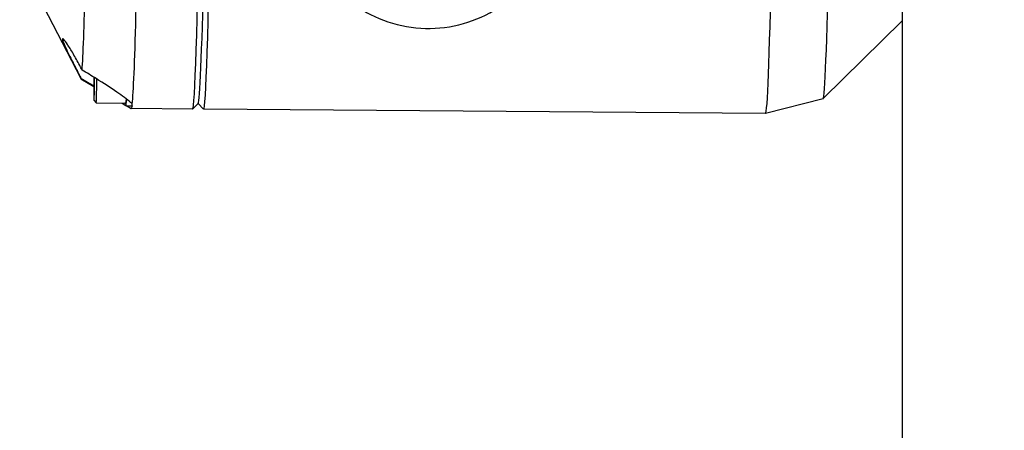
# Model space of a CAD drawing. Header units: inches. Extents: x 36 to 1719, y -84 to 1122.
# Tile 469 of 558: x 645.32 to 648.83, y 807.08 to 808.54. Entities that reach past the tile are written whole.
import ezdxf

# ---------------------------------------------------------------- set-up
doc = ezdxf.new("R2010")
doc.units = ezdxf.units.IN
doc.header["$LTSCALE"] = 48
doc.header["$MEASUREMENT"] = 0
doc.layers.add('Dimension (ANSI)', color=7, linetype='Continuous', lineweight=25)
doc.layers.add('Visible (ANSI)', color=7, linetype='Continuous', lineweight=30)
doc.styles.add('Note Text (ANSI)', font='tahoma.ttf')
doc.dimstyles.new('Architectural (ANSI)', dxfattribs={"dimscale": 48, "dimtxt": 0.125, "dimasz": 0.098425, "dimexe": 0.125, "dimexo": 0.0625, "dimgap": 0.031496, "dimtad": 0, "dimtih": 1, "dimtoh": 1, "dimdec": 4, "dimrnd": 1e-08, "dimzin": 3, "dimdsep": 46, "dimlunit": 4, "dimtxsty": 'Note Text (ANSI)', "dimcen": 0.09, "dimdle": 0.393701, "dimclrd": 256, "dimclre": 256, "dimclrt": 256, "dimadec": 0, "dimazin": 3, "dimtfac": 0.96, "dimtofl": 0, "dimtmove": 0, "dimatfit": 3, "dimfxl": 1, "dimfrac": 2, "dimtolj": 1, "dimtzin": 12, "dimlwd": -1, "dimlwe": -1, "dimarcsym": 0})

# ---------------------------------------------------------------- blocks, each defined once
blk = doc.blocks.new('*D22')
at = {"layer": 'Defpoints', "color": 0, "transparency": 16777216}
for p in [(690.0142, 1004.0529), (597.7408, 757.4914), (727.9177, 757.4914)]:
    blk.add_point(p, dxfattribs=at)
at = {"layer": 'Dimension (ANSI)', "transparency": 16777216}
for p, q in [((687.0142, 1004.0529), (591.7408, 1004.0529)), ((597.7408, 999.3285), (597.7408, 903.5717)), ((597.7408, 762.2158), (597.7408, 892.9726)), ((724.9177, 757.4914), (591.7408, 757.4914))]:
    blk.add_line(p, q, dxfattribs=at)
for points in [[(596.9534, 999.3285), (598.5282, 999.3285), (597.7408, 1004.0529)], [(596.9534, 762.2158), (598.5282, 762.2158), (597.7408, 757.4914)]]:
    blk.add_solid(points, dxfattribs=at)
at = {"layer": 'Dimension (ANSI)', "transparency": 16777216, "insert": (577.7824, 902.0599), "char_height": 6, "attachment_point": 1, "style": 'Note Text (ANSI)'}
blk.add_mtext('\\A1;20\'-6 9/16"', dxfattribs=at)

msp = doc.modelspace()

# ---------------------------------------------------------------- linework, layer by layer
at = {"layer": 'Visible (ANSI)'}
for p, q in [((648.46921, 809.9914), (648.46921, 806.9914)), ((645.38464, 808.63165), (645.53958, 808.33169)), ((648.46921, 808.53772), (648.18733, 808.26028)), ((645.53997, 808.3312), (645.58652, 808.30382)), ((645.58838, 808.29973), (645.58888, 808.33529)), ((645.58731, 808.28754), (645.58827, 808.29535)), ((648.1871, 808.26014), (647.98197, 808.20693)), ((645.58733, 808.25315), (645.59514, 808.24521)), ((645.59516, 808.2452), (645.69751, 808.24438)), ((645.68742, 808.24446), (645.70108, 808.23643)), ((645.70137, 808.23451), (645.72302, 808.23433)), ((645.70439, 808.23448), (645.72019, 808.22519)), ((645.93885, 808.22337), (645.72037, 808.22513)), ((645.95901, 808.24305), (645.93917, 808.22353)), ((645.95869, 808.24274), (645.97789, 808.22322)), ((647.98188, 808.20692), (645.97821, 808.22306))]:
    msp.add_line(p, q, dxfattribs=at)
for centre, major_axis, start_param, end_param in [((645.95151, 809.79616), (-0.01266, -1.57278), 0, 3.1415927), ((645.9712, 809.796), (0.01251, 1.5531), 3.1558511, 6.2689268), ((645.9712, 809.796), (-0.01251, -1.5531), 0.0142585, 3.1273342), ((645.99088, 809.79584), (0.01266, 1.57278), 3.1273342, 6.2974438), ((645.73304, 809.79792), (-0.01266, -1.57278), 0.1441674, 2.1982673), ((645.55196, 809.79937), (-0.01182, -1.46823), 0.2057664, 2.1366683), ((647.99455, 809.77971), (-0.01266, -1.57278), 0, 1.7059181), ((648.19924, 809.77806), (-0.01222, -1.51793), 0.0038204, 1.7119251), ((645.58816, 808.35353), (-0.00081, -0.10039), 4.8809745, 7.6680425), ((645.59603, 808.35347), (-0.00087, -0.10826), 6.2689268, 7.6357358), ((645.70232, 808.35261), (-0.00095, -0.11811), 5.8385751, 6.9364008), ((645.73304, 809.79792), (-0.01266, -1.57278), 6.2749534, 6.3870575), ((645.72397, 808.35244), (-0.00097, -0.12007), 6.1018655, 6.1401595), ((645.73304, 809.79792), (-0.01266, -1.57278), 0.1038722, 0.1083293), ((645.72397, 808.35244), (-0.00095, -0.11811), 0, 0.3501452), ((645.73304, 809.79792), (-0.01266, -1.57278), 0.1382067, 0.1441674)]:
    msp.add_ellipse(centre, major_axis=major_axis, ratio=0.0142565, start_param=start_param, end_param=end_param, dxfattribs=at)
for points, knots in [([(646.3542, 808.89396), (646.35528, 808.852), (646.36368, 808.81024), (646.39424, 808.73129), (646.41643, 808.69412), (646.47236, 808.62808), (646.50613, 808.59924), (646.58187, 808.55281), (646.62385, 808.53525), (646.71177, 808.51322), (646.7577, 808.50878), (646.84883, 808.51347), (646.89402, 808.52261), (646.97906, 808.55358), (647.01889, 808.57539), (647.08912, 808.62948), (647.11953, 808.66174), (647.16778, 808.73338), (647.18566, 808.77275), (647.20513, 808.84712), (647.20914, 808.88158), (647.20825, 808.91591)], [0.0366336, 0.0366336, 0.0366336, 0.0366336, 0.3550831, 0.3550831, 0.6739348, 0.6739348, 0.9936792, 0.9936792, 1.3142617, 1.3142617, 1.6353474, 1.6353474, 1.9565749, 1.9565749, 2.2775997, 2.2775997, 2.5980553, 2.5980553, 2.9176302, 2.9176302, 3.1782263, 3.1782263, 3.1782263, 3.1782263]), ([(645.54466, 808.36208), (645.54176, 808.36773), (645.53887, 808.37326), (645.52853, 808.39274), (645.52039, 808.40742), (645.50508, 808.4336), (645.49792, 808.4451), (645.48716, 808.4612), (645.48257, 808.46747), (645.47622, 808.47455), (645.47447, 808.47536), (645.47405, 808.47186), (645.47534, 808.46735), (645.48086, 808.45347), (645.48507, 808.44411), (645.49518, 808.4227), (645.50204, 808.40875), (645.51692, 808.37912), (645.52494, 808.36345), (645.53242, 808.349), (645.53523, 808.34357), (645.53812, 808.33802), (645.54103, 808.33245)], [-0.9741877, -0.9741877, -0.9741877, -0.9741877, -0.9276072, -0.9276072, -0.8035433, -0.8035433, -0.6794793, -0.6794793, -0.5716415, -0.5716415, -0.4638036, -0.4638036, -0.3559657, -0.3559657, -0.2481279, -0.2481279, -0.1240639, -0.1240639, 0, 0, 0, 0.0465805, 0.0465805, 0.0465805, 0.0465805]), ([(645.72373, 808.24142), (645.72196, 808.24309), (645.71992, 808.24489), (645.70631, 808.25644), (645.68678, 808.27073), (645.64692, 808.29831), (645.62126, 808.31509), (645.57816, 808.342), (645.56118, 808.3523), (645.54466, 808.36208)], [0.81248761, 0.81248761, 0.81248761, 0.81248761, 0.84602143, 0.84602143, 1.02520628, 1.02520628, 1.24566883, 1.24566883, 1.38446178, 1.38446178, 1.38446178, 1.38446178]), ([(645.58827, 808.29533), (645.58827, 808.29533), (645.58827, 808.29534), (645.58827, 808.29539), (645.58828, 808.29547), (645.58829, 808.29574), (645.5883, 808.29597), (645.58832, 808.29663), (645.58833, 808.2971), (645.58835, 808.29825), (645.58837, 808.29897), (645.58838, 808.29973)], [0.001380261, 0.001380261, 0.001380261, 0.001380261, 0.002386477, 0.002386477, 0.004822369, 0.004822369, 0.008869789, 0.008869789, 0.014341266, 0.014341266, 0.020629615, 0.020629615, 0.020629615, 0.020629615]), ([(645.70223, 808.25909), (645.70208, 808.25516), (645.70194, 808.25222), (645.70173, 808.24947), (645.70167, 808.24885), (645.70155, 808.248), (645.70152, 808.24776), (645.70135, 808.24719), (645.70131, 808.24706), (645.70115, 808.24668), (645.70103, 808.24642), (645.70072, 808.24596), (645.7006, 808.24581), (645.70024, 808.24542), (645.69996, 808.24518), (645.69932, 808.24478), (645.69895, 808.24461), (645.69822, 808.24442), (645.69786, 808.24438), (645.69751, 808.24438)], [0.71471373, 0.71471373, 0.71471373, 0.71471373, 0.78133221, 0.78133221, 0.80997201, 0.80997201, 0.82414816, 0.82414816, 0.82791882, 0.82791882, 0.83233377, 0.83233377, 0.83437202, 0.83437202, 0.8375859, 0.8375859, 0.84088228, 0.84088228, 0.84376156, 0.84376156, 0.84376156, 0.84376156])]:
    msp.add_open_spline(points, degree=3, knots=knots, dxfattribs=at)
for points in [[(645.54103, 808.33245), (645.55598, 808.32373), (645.57133, 808.31482), (645.58652, 808.30609)], [(645.69824, 808.24452), (645.69908, 808.2441), (645.69991, 808.24369), (645.70073, 808.24329)], [(645.72062, 808.23435), (645.72136, 808.23408), (645.72208, 808.23382), (645.72277, 808.23359)]]:
    msp.add_open_spline(points, degree=3, dxfattribs=at)

# ---------------------------------------------------------------- dimensions: what is measured, and where the dimension line sits
at = {"layer": 'Dimension (ANSI)'}
dim = msp.add_linear_dim(base=(597.7408, 757.4914), p1=(690.01418, 1004.0529), p2=(727.91768, 757.4914), angle=270, dimstyle='Architectural (ANSI)', override={"dimgap": 0.031496, "dimdec": 4, "dimlfac": 1, "dimtol": 0, "dimlim": 0, "dimtp": 0, "dimtm": 0, "dimtdec": 2, "dimatfit": 1}, dxfattribs=at)
dim.commit()
dim.dimension.update_dxf_attribs({"geometry": '*D22', "text_midpoint": (597.7408, 898.27215), "dimtype": 160})

doc.saveas('drawing.dxf')
